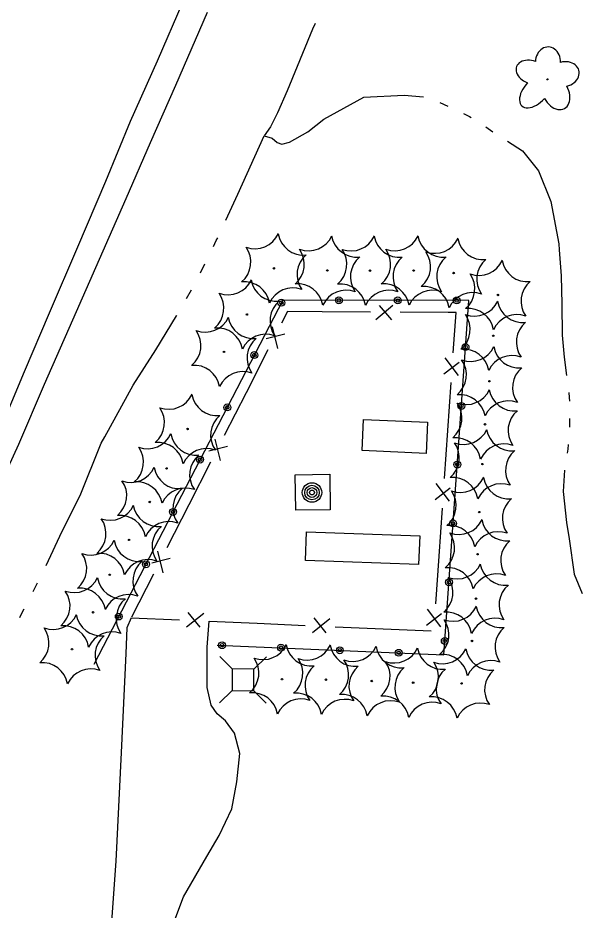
# Model space of a CAD drawing. Extents: x 589250 to 1188077, y 162953 to 363065.
# Drawn here: x 593645.3 to 593774.6, y 186915.5 to 187120 of the extents above; entities that cross this region are included whole.
import ezdxf

# ---------------------------------------------------------------- set-up
doc = ezdxf.new("R2010")
doc.units = 0
for name, color, linetype in [('E_AREA', 7, 'Continuous'), ('E_BMGRD_P', 7, 'Continuous'), ('E_DWY', 7, 'Continuous'), ('E_FEN_P', 7, 'Continuous'), ('E_LAND_Vegetation', 7, 'Continuous'), ('E_MISCPROP', 7, 'Continuous'), ('E_RDWY', 7, 'Continuous'), ('E_RDWY_Gravel', 7, 'Continuous'), ('E_UTL_AG_Bold', 7, 'Continuous'), ('E_WTR_FlowLine', 7, 'Continuous')]:
    doc.layers.add(name, color=color, linetype=linetype)

msp = doc.modelspace()

# ---------------------------------------------------------------- linework, layer by layer
at = {"layer": 'E_AREA'}
for p, q in [((593724.2, 187020.84), (593724.51, 187027.99)), ((593724.51, 187027.99), (593739.18, 187027.36)), ((593739.18, 187027.36), (593738.87, 187020.21)), ((593738.87, 187020.21), (593724.2, 187020.84)), ((593708.84, 187015.31), (593716.76, 187015.43)), ((593708.97, 187007.19), (593708.84, 187015.31)), ((593716.76, 187015.43), (593716.89, 187007.31)), ((593716.89, 187007.31), (593708.97, 187007.19)), ((593711.18, 186995.69), (593711.42, 187002.24)), ((593711.42, 187002.24), (593737.36, 187001.29)), ((593737.36, 187001.29), (593737.12, 186994.74)), ((593737.12, 186994.74), (593711.18, 186995.69))]:
    msp.add_line(p, q, dxfattribs=at)
at = {"layer": 'E_BMGRD_P'}
for p, q in [((593705.99, 187055.31), (593662.75, 186971.82)), ((593748.63, 187055.26), (593705.99, 187055.31)), ((593742.88, 186974.07), (593748.63, 187055.26)), ((593690.97, 186976.29), (593742.88, 186974.07))]:
    msp.add_line(p, q, dxfattribs=at)
for centre, radius in [((593718.85, 187055.29), 0.786), ((593718.85, 187055.29), 0.396), ((593732.35, 187055.27), 0.786), ((593732.35, 187055.27), 0.396), ((593745.85, 187055.26), 0.786), ((593745.85, 187055.26), 0.396), ((593705.69, 187054.74), 0.786), ((593705.69, 187054.74), 0.396), ((593699.49, 187042.75), 0.786), ((593747.87, 187044.56), 0.786), ((593747.87, 187044.56), 0.396), ((593699.49, 187042.75), 0.396), ((593693.28, 187030.76), 0.786), ((593693.28, 187030.76), 0.396), ((593746.92, 187031.1), 0.786), ((593746.92, 187031.1), 0.396), ((593687.07, 187018.78), 0.786), ((593687.07, 187018.78), 0.396), ((593745.97, 187017.63), 0.786), ((593745.97, 187017.63), 0.396), ((593680.86, 187006.79), 0.786), ((593680.86, 187006.79), 0.396), ((593745.01, 187004.16), 0.786), ((593745.01, 187004.16), 0.396), ((593674.65, 186994.8), 0.786), ((593674.65, 186994.8), 0.396), ((593744.06, 186990.69), 0.786), ((593744.06, 186990.69), 0.396), ((593668.44, 186982.81), 0.786), ((593668.44, 186982.81), 0.396), ((593743.11, 186977.23), 0.786), ((593692.09, 186976.25), 0.786), ((593692.09, 186976.25), 0.396), ((593705.58, 186975.67), 0.786), ((593705.58, 186975.67), 0.396), ((593743.11, 186977.23), 0.396), ((593719.07, 186975.09), 0.786), ((593719.07, 186975.09), 0.396), ((593732.56, 186974.51), 0.786), ((593732.56, 186974.51), 0.396)]:
    msp.add_circle(centre, radius, dxfattribs=at)
at = {"layer": 'E_DWY'}
for p, q in [((593671.3, 186982.53), (593670.29, 186980.24)), ((593670.29, 186980.24), (593670.03, 186974.37)), ((593688.65, 186975.78), (593689.13, 186981.75)), ((593670.03, 186974.37), (593668.98, 186951.69)), ((593688.71, 186966.53), (593688.65, 186975.78)), ((593689.58, 186962.53), (593688.71, 186966.53)), ((593691, 186960.54), (593689.58, 186962.53)), ((593692.89, 186958.9), (593691, 186960.54)), ((593694.93, 186956.12), (593692.89, 186958.9)), ((593696.14, 186951.4), (593694.93, 186956.12)), ((593668.98, 186951.69), (593667.75, 186926.78)), ((593695.44, 186944.9), (593696.14, 186951.4)), ((593694.35, 186938.73), (593695.44, 186944.9)), ((593691.41, 186932.67), (593694.35, 186938.73)), ((593688.64, 186927.79), (593691.41, 186932.67)), ((593683.25, 186918.58), (593688.64, 186927.79)), ((593667.75, 186926.78), (593666.08, 186902.94)), ((593680.32, 186910.85), (593683.25, 186918.58))]:
    msp.add_line(p, q, dxfattribs=at)
at = {"layer": 'E_FEN_P'}
for p, q in [((593731.21, 187054.12), (593727.35, 187050.8)), ((593731.01, 187050.78), (593728.14, 187054.07)), ((593707.07, 187052.72), (593705.69, 187050.02)), ((593715.05, 187052.67), (593707.07, 187052.72)), ((593726.07, 187052.61), (593715.05, 187052.67)), ((593743.91, 187052.5), (593732.89, 187052.57)), ((593745.69, 187052.49), (593743.91, 187052.5)), ((593745.05, 187043.27), (593745.69, 187052.49)), ((593706.44, 187047.53), (593702.21, 187046.45)), ((593703.54, 187049.21), (593704.77, 187044.27)), ((593702.59, 187043.94), (593697.58, 187034.12)), ((593746.23, 187038.05), (593743.17, 187042.11)), ((593742.91, 187038.46), (593746.38, 187041.11)), ((593743.81, 187025.47), (593744.58, 187036.47)), ((593697.58, 187034.12), (593692.57, 187024.31)), ((593743.05, 187014.48), (593743.81, 187025.47)), ((593690.42, 187023.5), (593691.65, 187018.56)), ((593693.32, 187021.82), (593689.09, 187020.74)), ((593689.47, 187018.23), (593684.46, 187008.41)), ((593744.23, 187009.26), (593741.16, 187013.32)), ((593740.91, 187009.67), (593744.37, 187012.32)), ((593684.46, 187008.41), (593679.45, 186998.6)), ((593741.81, 186996.68), (593742.57, 187007.67)), ((593677.3, 186997.79), (593678.53, 186992.85)), ((593741.04, 186985.69), (593741.81, 186996.68)), ((593680.2, 186996.11), (593675.97, 186995.03)), ((593676.35, 186992.52), (593671.34, 186982.7)), ((593742.22, 186980.47), (593739.16, 186984.53)), ((593671.3, 186982.53), (593682.31, 186982.05)), ((593683.94, 186980.43), (593687.92, 186983.6)), ((593684.26, 186983.76), (593687, 186980.37)), ((593712.78, 186979.17), (593716.76, 186982.35)), ((593713.1, 186982.51), (593715.84, 186979.11)), ((593738.9, 186980.87), (593742.37, 186983.53)), ((593689.13, 186981.75), (593700.14, 186981.27)), ((593700.14, 186981.27), (593711.15, 186980.79)), ((593717.97, 186980.49), (593728.98, 186980.01)), ((593728.98, 186980.01), (593739.99, 186979.53))]:
    msp.add_line(p, q, dxfattribs=at)
at = {"layer": 'E_LAND_Vegetation'}
for centre, radius in [((593766.62, 187105.93), 0.128), ((593703.97, 187062.62), 0.167), ((593716.22, 187062.13), 0.167), ((593725.97, 187062.1), 0.167), ((593735.98, 187062.12), 0.167), ((593745.14, 187061.55), 0.167), ((593755.28, 187056.51), 0.167), ((593697.78, 187052.04), 0.167), ((593754.21, 187047.16), 0.167), ((593692.54, 187043.47), 0.167), ((593753.35, 187036.75), 0.167), ((593752.33, 187026.88), 0.167), ((593684.19, 187025.8), 0.167), ((593679.37, 187016.76), 0.167), ((593751.73, 187017.75), 0.167), ((593675.54, 187009.07), 0.167), ((593751.01, 187006.76), 0.167), ((593670.79, 187000.38), 0.167), ((593750.63, 186997.1), 0.167), ((593666.37, 186992.38), 0.167), ((593750.27, 186986.92), 0.167), ((593662.55, 186983.79), 0.167), ((593749.34, 186977.22), 0.167), ((593657.72, 186975.33), 0.167), ((593705.81, 186968.44), 0.167), ((593715.88, 186968.34), 0.167), ((593726.38, 186968.04), 0.167), ((593735.87, 186967.66), 0.167), ((593746.95, 186967.49), 0.167)]:
    msp.add_circle(centre, radius, dxfattribs=at)
for centre, radius, start, end in [((593699.62, 187073.02), 5.9, 249.8125, 335.5774), ((593710.76, 187071.55), 5.9, 189.8079, 275.5728), ((593711.87, 187072.53), 5.9, 249.8125, 335.5774), ((593723, 187071.06), 5.9, 189.8079, 275.5728), ((593721.62, 187072.5), 5.9, 249.8125, 335.5774), ((593732.75, 187071.03), 5.9, 189.8079, 275.5728), ((593731.63, 187072.53), 5.9, 249.8125, 335.5774), ((593742.77, 187071.06), 5.9, 189.8079, 275.5728), ((593740.79, 187071.96), 5.9, 249.8125, 335.5774), ((593751.93, 187070.49), 5.9, 189.8079, 275.5728), ((593692.79, 187064.05), 5.9, 309.8125, 35.5774), ((593705.03, 187063.56), 5.9, 309.8125, 35.5774), ((593714.78, 187063.54), 5.9, 309.8125, 35.5774), ((593724.8, 187063.56), 5.9, 309.8125, 35.5774), ((593733.96, 187062.99), 5.9, 309.8125, 35.5774), ((593715.16, 187061.19), 5.9, 129.8125, 215.5774), ((593727.4, 187060.7), 5.9, 129.8125, 215.5774), ((593737.15, 187060.67), 5.9, 129.8125, 215.5774), ((593747.17, 187060.69), 5.9, 129.8125, 215.5774), ((593750.93, 187066.91), 5.9, 249.8125, 335.5774), ((593756.32, 187060.12), 5.9, 129.8125, 215.5774), ((593762.07, 187065.44), 5.9, 189.8079, 275.5728), ((593693.43, 187062.44), 5.9, 249.8125, 335.5774), ((593704.57, 187060.97), 5.9, 189.8079, 275.5728), ((593744.1, 187057.94), 5.9, 309.8125, 35.5774), ((593697.13, 187053.65), 5.91, 9.8523, 95.5284), ((593708.32, 187052.22), 5.9, 69.8125, 155.5774), ((593709.38, 187053.16), 5.91, 9.8523, 95.5284), ((593719.13, 187053.13), 5.91, 9.8523, 95.5284), ((593729.14, 187053.15), 5.91, 9.8523, 95.5284), ((593738.3, 187052.58), 5.91, 9.8523, 95.5284), ((593766.47, 187055.08), 5.9, 129.8125, 215.5774), ((593686.6, 187053.47), 5.9, 309.8125, 35.5774), ((593720.57, 187051.73), 5.9, 69.8125, 155.5774), ((593730.32, 187051.7), 5.9, 69.8125, 155.5774), ((593740.33, 187051.72), 5.9, 69.8125, 155.5774), ((593749.49, 187051.15), 5.9, 69.8125, 155.5774), ((593708.97, 187050.61), 5.9, 129.8125, 215.5774), ((593749.86, 187057.56), 5.9, 249.8125, 335.5774), ((593761, 187056.09), 5.9, 189.8079, 275.5728), ((593743.03, 187048.59), 5.9, 309.8125, 35.5774), ((593748.44, 187047.53), 5.91, 9.8523, 95.5284), ((593759.63, 187046.11), 5.9, 69.8125, 155.5774), ((593688.19, 187053.88), 5.9, 249.8125, 335.5774), ((593699.32, 187052.41), 5.9, 189.8079, 275.5728), ((593765.4, 187045.73), 5.9, 129.8125, 215.5774), ((593681.35, 187044.91), 5.9, 309.8125, 35.5774), ((593690.94, 187043.06), 5.91, 9.8523, 95.5284), ((593702.13, 187041.64), 5.9, 69.8125, 155.5774), ((593703.72, 187042.04), 5.9, 129.8125, 215.5774), ((593747.37, 187038.18), 5.91, 9.8523, 95.5284), ((593749, 187047.16), 5.9, 249.8125, 335.5774), ((593760.14, 187045.69), 5.9, 189.8079, 275.5728), ((593742.17, 187038.19), 5.9, 309.8125, 35.5774), ((593758.56, 187036.76), 5.9, 69.8125, 155.5774), ((593685.7, 187034.5), 5.91, 9.8523, 95.5284), ((593764.54, 187035.32), 5.9, 129.8125, 215.5774), ((593696.89, 187033.07), 5.9, 69.8125, 155.5774), ((593679.84, 187036.21), 5.9, 249.8125, 335.5774), ((593690.98, 187034.74), 5.9, 189.8079, 275.5728), ((593747.98, 187037.28), 5.9, 249.8125, 335.5774), ((593746.51, 187027.78), 5.91, 9.8523, 95.5284), ((593759.12, 187035.81), 5.9, 189.8079, 275.5728), ((593741.15, 187028.31), 5.9, 309.8125, 35.5774), ((593757.7, 187026.35), 5.9, 69.8125, 155.5774), ((593673.01, 187027.24), 5.9, 309.8125, 35.5774), ((593763.52, 187025.45), 5.9, 129.8125, 215.5774), ((593695.37, 187024.37), 5.9, 129.8125, 215.5774), ((593747.38, 187028.15), 5.9, 249.8125, 335.5774), ((593758.52, 187026.68), 5.9, 189.8079, 275.5728), ((593675.02, 187027.17), 5.9, 249.8125, 335.5774), ((593686.16, 187025.7), 5.9, 189.8079, 275.5728), ((593745.49, 187017.9), 5.91, 9.8523, 95.5284), ((593668.19, 187018.2), 5.9, 309.8125, 35.5774), ((593677.35, 187016.83), 5.91, 9.8523, 95.5284), ((593688.54, 187015.4), 5.9, 69.8125, 155.5774), ((593740.55, 187019.18), 5.9, 309.8125, 35.5774), ((593756.68, 187016.48), 5.9, 69.8125, 155.5774), ((593690.56, 187015.33), 5.9, 129.8125, 215.5774), ((593762.92, 187016.32), 5.9, 129.8125, 215.5774), ((593671.19, 187019.47), 5.9, 249.8125, 335.5774), ((593682.33, 187018), 5.9, 189.8079, 275.5728), ((593664.36, 187010.51), 5.9, 309.8125, 35.5774), ((593672.53, 187007.79), 5.91, 9.8523, 95.5284), ((593744.89, 187008.77), 5.91, 9.8523, 95.5284), ((593746.66, 187017.16), 5.9, 249.8125, 335.5774), ((593756.08, 187007.35), 5.9, 69.8125, 155.5774), ((593757.79, 187015.69), 5.9, 189.8079, 275.5728), ((593683.72, 187006.36), 5.9, 69.8125, 155.5774), ((593686.73, 187007.64), 5.9, 129.8125, 215.5774), ((593739.82, 187008.2), 5.9, 309.8125, 35.5774), ((593762.19, 187005.33), 5.9, 129.8125, 215.5774), ((593666.44, 187010.78), 5.9, 249.8125, 335.5774), ((593677.58, 187009.31), 5.9, 189.8079, 275.5728), ((593659.61, 187001.81), 5.9, 309.8125, 35.5774), ((593668.7, 187000.1), 5.91, 9.8523, 95.5284), ((593679.89, 186998.67), 5.9, 69.8125, 155.5774), ((593746.28, 187007.51), 5.9, 249.8125, 335.5774), ((593757.42, 187006.04), 5.9, 189.8079, 275.5728), ((593681.97, 186998.95), 5.9, 129.8125, 215.5774), ((593744.17, 186997.79), 5.91, 9.8523, 95.5284), ((593739.45, 186998.54), 5.9, 309.8125, 35.5774), ((593755.36, 186996.36), 5.9, 69.8125, 155.5774), ((593662.02, 187002.78), 5.9, 249.8125, 335.5774), ((593673.16, 187001.31), 5.9, 189.8079, 275.5728), ((593761.81, 186995.67), 5.9, 129.8125, 215.5774), ((593655.19, 186993.81), 5.9, 309.8125, 35.5774), ((593663.95, 186991.4), 5.91, 9.8523, 95.5284), ((593675.14, 186989.98), 5.9, 69.8125, 155.5774), ((593677.56, 186990.95), 5.9, 129.8125, 215.5774), ((593745.92, 186997.33), 5.9, 249.8125, 335.5774), ((593757.06, 186995.86), 5.9, 189.8079, 275.5728), ((593743.79, 186988.13), 5.91, 9.8523, 95.5284), ((593754.98, 186986.7), 5.9, 69.8125, 155.5774), ((593658.2, 186994.19), 5.9, 249.8125, 335.5774), ((593669.34, 186992.72), 5.9, 189.8079, 275.5728), ((593739.09, 186988.36), 5.9, 309.8125, 35.5774), ((593651.37, 186985.22), 5.9, 309.8125, 35.5774), ((593659.53, 186983.4), 5.91, 9.8523, 95.5284), ((593761.46, 186985.49), 5.9, 129.8125, 215.5774), ((593670.72, 186981.98), 5.9, 69.8125, 155.5774), ((593673.74, 186982.35), 5.9, 129.8125, 215.5774), ((593744.99, 186987.62), 5.9, 249.8125, 335.5774), ((593756.13, 186986.15), 5.9, 189.8079, 275.5728), ((593653.37, 186985.73), 5.9, 249.8125, 335.5774), ((593664.5, 186984.26), 5.9, 189.8079, 275.5728), ((593738.16, 186978.65), 5.9, 309.8125, 35.5774), ((593743.43, 186977.95), 5.91, 9.8523, 95.5284), ((593754.62, 186976.52), 5.9, 69.8125, 155.5774), ((593646.54, 186976.76), 5.9, 309.8125, 35.5774), ((593655.71, 186974.81), 5.91, 9.8523, 95.5284), ((593760.52, 186975.79), 5.9, 129.8125, 215.5774), ((593666.9, 186973.38), 5.9, 69.8125, 155.5774), ((593668.9, 186973.9), 5.9, 129.8125, 215.5774), ((593701.46, 186978.84), 5.9, 249.8125, 335.5774), ((593712.6, 186977.37), 5.9, 189.8079, 275.5728), ((593711.53, 186978.75), 5.9, 249.8125, 335.5774), ((593722.67, 186977.28), 5.9, 189.8079, 275.5728), ((593722.03, 186978.44), 5.9, 249.8125, 335.5774), ((593733.17, 186976.97), 5.9, 189.8079, 275.5728), ((593731.52, 186978.07), 5.9, 249.8125, 335.5774), ((593742.65, 186976.6), 5.9, 189.8079, 275.5728), ((593742.6, 186977.89), 5.9, 249.8125, 335.5774), ((593742.5, 186968.25), 5.91, 9.8523, 95.5284), ((593753.74, 186976.42), 5.9, 189.8079, 275.5728), ((593650.88, 186966.35), 5.91, 9.8523, 95.5284), ((593694.63, 186969.87), 5.9, 309.8125, 35.5774), ((593704.7, 186969.78), 5.9, 309.8125, 35.5774), ((593715.2, 186969.47), 5.9, 309.8125, 35.5774), ((593724.68, 186969.1), 5.9, 309.8125, 35.5774), ((593735.77, 186968.92), 5.9, 309.8125, 35.5774), ((593753.69, 186966.82), 5.9, 69.8125, 155.5774), ((593662.07, 186964.93), 5.9, 69.8125, 155.5774), ((593716.99, 186967.01), 5.9, 129.8125, 215.5774), ((593727.06, 186966.91), 5.9, 129.8125, 215.5774), ((593737.57, 186966.6), 5.9, 129.8125, 215.5774), ((593747.05, 186966.23), 5.9, 129.8125, 215.5774), ((593758.14, 186966.06), 5.9, 129.8125, 215.5774), ((593698.97, 186959.46), 5.91, 9.8523, 95.5284), ((593710.16, 186958.04), 5.9, 69.8125, 155.5774), ((593709.04, 186959.37), 5.91, 9.8523, 95.5284), ((593720.23, 186957.94), 5.9, 69.8125, 155.5774), ((593719.54, 186959.06), 5.91, 9.8523, 95.5284), ((593729.03, 186958.69), 5.91, 9.8523, 95.5284), ((593740.11, 186958.51), 5.91, 9.8523, 95.5284), ((593730.73, 186957.63), 5.9, 69.8125, 155.5774), ((593740.22, 186957.26), 5.9, 69.8125, 155.5774), ((593751.3, 186957.09), 5.9, 69.8125, 155.5774)]:
    msp.add_arc(centre, radius, start, end, dxfattribs=at)
for centre, major_axis, ratio in [((593766.75, 187109.91), (-0.11, -3.45), 0.832022), ((593762.96, 187107.57), (3.39, -1.29), 0.716896), ((593770.35, 187107.08), (-3.49, -0.93), 0.782863), ((593764.01, 187103.34), (3.23, 3.49), 0.560249), ((593768.51, 187102.95), (-2.02, 3.7), 0.691916)]:
    msp.add_ellipse(centre, major_axis=major_axis, ratio=ratio, start_param=1.570796, end_param=4.712389, dxfattribs=at)
at = {"layer": 'E_MISCPROP'}
for radius in [2.23, 1.67, 1.12, 0.558]:
    msp.add_circle((593712.69, 187011.24), radius, dxfattribs=at)
at = {"layer": 'E_RDWY'}
for p, q in [((593677.34, 187110.15), (593683.22, 187123.79)), ((593671.08, 187096.36), (593677.34, 187110.15)), ((593665.44, 187082.57), (593671.08, 187096.36)), ((593659.08, 187067.58), (593665.44, 187082.57)), ((593652.56, 187052.44), (593659.08, 187067.58)), ((593646.87, 187038.95), (593652.56, 187052.44)), ((593640.6, 187024.14), (593646.87, 187038.95))]:
    msp.add_line(p, q, dxfattribs=at)
at = {"layer": 'E_RDWY_Gravel'}
for p, q in [((593681.53, 187104.62), (593688.74, 187121.34)), ((593675.68, 187091.43), (593681.53, 187104.62)), ((593670.09, 187078.64), (593675.68, 187091.43)), ((593664.05, 187064.73), (593670.09, 187078.64)), ((593657.94, 187050.8), (593664.05, 187064.73)), ((593651.38, 187036.04), (593657.94, 187050.8)), ((593645.5, 187022.35), (593651.38, 187036.04)), ((593639.54, 187009.25), (593645.5, 187022.35))]:
    msp.add_line(p, q, dxfattribs=at)
at = {"layer": 'E_UTL_AG_Bold'}
for p, q in [((593694.4, 186970.83), (593691.59, 186973.68)), ((593699.4, 186970.79), (593702.25, 186973.6)), ((593694.4, 186970.83), (593694.37, 186965.83)), ((593699.4, 186970.79), (593694.4, 186970.83)), ((593699.37, 186965.79), (593699.4, 186970.79)), ((593694.37, 186965.83), (593691.52, 186963.02)), ((593694.37, 186965.83), (593699.37, 186965.79)), ((593699.37, 186965.79), (593702.18, 186962.94))]:
    msp.add_line(p, q, dxfattribs=at)
at = {"layer": 'E_WTR_FlowLine'}
for p, q in [((593712.84, 187117.4), (593707.03, 187103.27)), ((593713.42, 187118.72), (593712.84, 187117.4)), ((593707.03, 187103.27), (593704.78, 187098.24)), ((593715.41, 187096.78), (593724.57, 187101.87)), ((593724.57, 187101.87), (593733.82, 187102.32)), ((593733.82, 187102.32), (593738.25, 187101.91)), ((593741.98, 187100.63), (593743.78, 187099.78)), ((593704.78, 187098.24), (593703.18, 187095.07)), ((593711.77, 187093.91), (593715.41, 187096.78)), ((593747.38, 187098.09), (593748.75, 187097.45)), ((593748.75, 187097.45), (593749.15, 187097.19)), ((593703.18, 187095.07), (593701.71, 187092.95)), ((593752.48, 187095.03), (593754.15, 187093.94)), ((593695.74, 187079.62), (593701.71, 187092.95)), ((593701.71, 187092.95), (593703.54, 187092.47)), ((593703.54, 187092.47), (593704.69, 187091.49)), ((593707.56, 187091.54), (593711.77, 187093.91)), ((593704.69, 187091.49), (593705.82, 187091.08)), ((593705.82, 187091.08), (593707.56, 187091.54)), ((593757.48, 187091.78), (593760.9, 187089.56)), ((593760.9, 187089.56), (593764.61, 187084.98)), ((593764.61, 187084.98), (593767.41, 187077.94)), ((593692.98, 187073.69), (593695.74, 187079.62)), ((593767.41, 187077.94), (593769.22, 187068.27)), ((593690.12, 187067.63), (593690.78, 187068.99)), ((593690.78, 187068.99), (593691.09, 187069.64)), ((593769.22, 187068.27), (593769.33, 187066.83)), ((593769.33, 187066.83), (593769.74, 187060.91)), ((593687.16, 187061.61), (593688.15, 187063.62)), ((593769.74, 187060.91), (593769.89, 187054.37)), ((593683.95, 187055.73), (593685.06, 187057.67)), ((593769.89, 187054.37), (593769.97, 187047.27)), ((593676.93, 187043.92), (593681.68, 187051.74)), ((593681.68, 187051.74), (593681.74, 187051.85)), ((593769.97, 187047.27), (593770.44, 187042.27)), ((593671.72, 187035.83), (593676.93, 187043.92)), ((593770.44, 187042.27), (593770.98, 187038.09)), ((593665.21, 187024), (593671.72, 187035.83)), ((593771.5, 187034.14), (593771.64, 187033.03)), ((593771.64, 187033.03), (593771.65, 187032.17)), ((593771.7, 187028.19), (593771.72, 187026.87)), ((593771.72, 187026.87), (593771.67, 187026.21)), ((593664.43, 187022.58), (593665.21, 187024)), ((593659.57, 187010.59), (593664.43, 187022.58)), ((593771.32, 187021.16), (593771.16, 187020.27)), ((593771.39, 187022.24), (593771.32, 187021.16)), ((593770.52, 187016.35), (593770.21, 187011.51)), ((593770.21, 187011.51), (593770.96, 187004.4)), ((593655.46, 187002.37), (593659.57, 187010.59)), ((593770.96, 187004.4), (593771.58, 187000.59)), ((593651.8, 186994.54), (593655.46, 187002.37)), ((593771.58, 187000.59), (593772.73, 186992.51)), ((593772.73, 186992.51), (593774.58, 186988.1)), ((593648.8, 186988.55), (593649.83, 186990.53)), ((593646.09, 186983.32), (593646.74, 186984.58)), ((593645.8, 186982.56), (593646.09, 186983.32))]:
    msp.add_line(p, q, dxfattribs=at)

doc.saveas('drawing.dxf')
